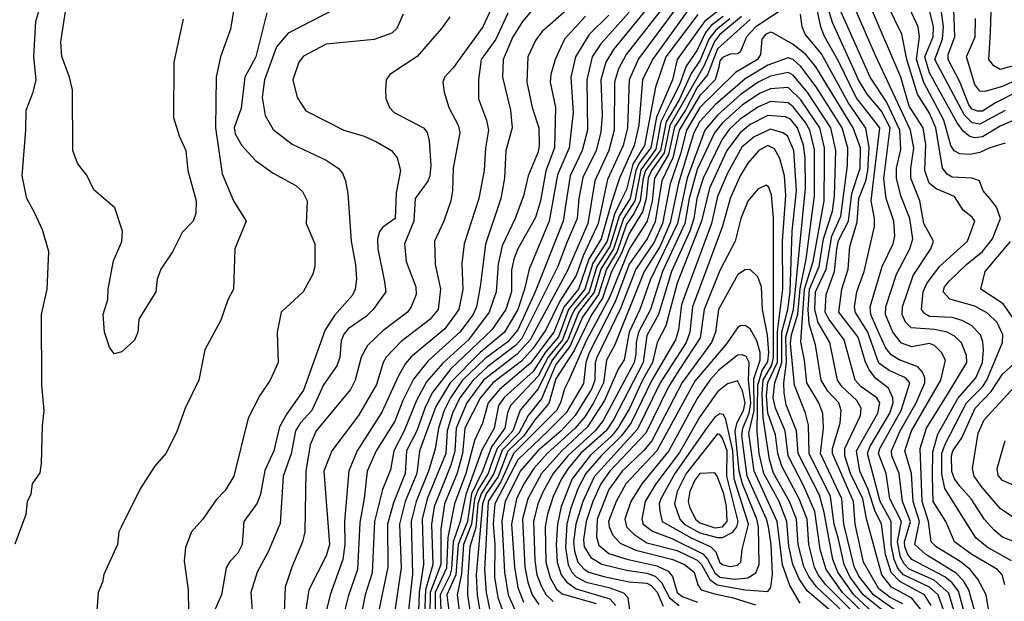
# Model space of a CAD drawing. Extents: x 501367 to 657802, y 482273 to 547541.
# Tile 267 of 656: x 591611 to 595512, y 491390 to 493693. Entities that reach past the tile are written whole.
import ezdxf

# ---------------------------------------------------------------- set-up
doc = ezdxf.new("R2010")
doc.units = 0

msp = doc.modelspace()

# ---------------------------------------------------------------- linework, layer by layer
at = {"layer": '0CON20XD'}
for points in [[(593855, 493800.8), (593679.7, 493645), (593655, 493610.5), (593623.8, 493545), (593619.4, 493445), (593640.9, 493345), (593667.2, 493265), (593668.8, 493195), (593665, 493170), (593624.8, 493075), (593607, 492995), (593573.2, 492905), (593522.4, 492797.6), (593505.9, 492725), (593498.1, 492615), (593471.2, 492535), (593388.4, 492425), (593286.9, 492333.1), (593221.9, 492258.1), (593182.4, 492185), (593133.8, 492065), (593092.8, 491985), (593079.4, 491910.6), (593048.2, 491831.8), (593016, 491705), (593007.7, 491502.3), (592980, 491415), (592964.2, 491335)], [(594150.6, 493805), (593963.2, 493575), (593932.4, 493525), (593913.8, 493455), (593918.8, 493315), (593912.7, 493247.3), (593894.1, 493175), (593841.7, 493068.3), (593826.1, 492985), (593819.5, 492905), (593776.3, 492803.6), (593742.2, 492715), (593599.9, 492430.1), (593575, 492402.1), (593465, 492319.3), (593406.9, 492265), (593355.2, 492194.8), (593325.3, 492134.7), (593304.4, 492065), (593299.4, 491975), (593225.3, 491795), (593205.1, 491715), (593210.5, 491535), (593193.7, 491426.3), (593190.9, 491350.9)], [(595377.3, 491255), (595329.7, 491429.7), (595305, 491462.2), (595276, 491486), (595145, 491555.4), (595129.7, 491575), (595118, 491605), (595116.3, 491625), (595140.4, 491705), (595108.5, 491785), (595095.4, 491895), (595065.9, 491965), (595064.4, 491985), (595099.5, 492065), (595163, 492175), (595196.3, 492255), (595196.6, 492275), (595187.5, 492297.5), (595168.5, 492318.5), (595095, 492345.9), (595063.4, 492365), (595042.5, 492392.5), (595013.8, 492455), (594983.5, 492525), (594980.3, 492555), (595028.3, 492715), (595071.1, 492805), (595078, 492835), (595074.4, 492895), (595043.9, 492985), (595034.3, 493064.3), (595059.7, 493265), (595025, 493330.5), (594968.3, 493398.3), (594934, 493455), (594831.1, 493681.1), (594789.4, 493819.4)], [(595540.3, 491550.3), (595443.6, 491603.6), (595398.8, 491641.2), (595276.6, 491836.6), (595264.4, 491894.4), (595264.2, 491975), (595277.8, 492012.2), (595362, 492175), (595425, 492239.4), (595442.5, 492265), (595504.4, 492415), (595505.6, 492445), (595483.7, 492493.7), (595445, 492531.1), (595395, 492557.6), (595296.5, 492586.5), (595269.1, 492615), (595274.8, 492635), (595295, 492658.8), (595362.8, 492725), (595425.2, 492775), (595465.4, 492825.4), (595496.8, 492905), (595480.8, 492950.9), (595454.2, 492985), (595427.5, 493015), (595413.8, 493055), (595384.6, 493064.6), (595305, 493068.8), (595285, 493080.7), (595266.7, 493105), (595239.8, 493265), (595215, 493321.9), (595168.3, 493398.3), (595125.6, 493535), (595105.4, 493635.4), (595018.7, 493815)], [(595515, 493333.3), (595415, 493279.5), (595384.6, 493284.6), (595354, 493314), (595236.9, 493535), (595267.3, 493615), (595270.5, 493665), (595255.1, 493785.1)], [(593487.4, 493755), (593445.6, 493664.4), (593327.9, 493502.1), (593294.4, 493465), (593287.1, 493445), (593292.2, 493405), (593310.9, 493345), (593347.9, 493275), (593354.2, 493245.8), (593328, 493105), (593325.9, 493015), (593318.7, 492975), (593290.7, 492895), (593254, 492815), (593256.9, 492725), (593278.3, 492625), (593268.4, 492545), (593235.9, 492505), (593121.8, 492418.2), (593063.2, 492356.8), (593050.4, 492335), (593025, 492247.9), (592953.3, 492125), (592846.9, 491985), (592816, 491905), (592838.2, 491615), (592825, 491569.1), (592755.8, 491435), (592744, 491356)], [(594181.5, 493768.5), (594013, 493555), (593982.6, 493497.4), (593967.9, 493445), (593966.1, 493255), (593944.6, 493175), (593889.1, 493055), (593861.7, 492885), (593781, 492699), (593633.6, 492425), (593582, 492368), (593447.9, 492265), (593382.1, 492175), (593339.6, 492075), (593334.7, 491984.7), (593319.1, 491929.1), (593253.3, 491763.3), (593242.5, 491695), (593248.2, 491535), (593218.7, 491435), (593214, 491335)], [(594655, 493748.3), (594527.3, 493665), (594490.3, 493625), (594465.6, 493564.4), (594455, 493558), (594425, 493556.7), (594395, 493543.4), (594385, 493529.2), (594380.3, 493505), (594366.3, 493455), (594305, 493392.1), (594222.9, 493255), (594198.6, 493145), (594155.2, 493054.8), (594128.4, 492891.6), (594097.2, 492825), (594025.9, 492724.1), (593969.8, 492575), (593866.9, 492373.1), (593853.2, 492335), (593845, 492252.3), (593775.4, 492135.4), (593702.9, 492062.9), (593585, 491950.3), (593493.2, 491775), (593486.8, 491696.8), (593493, 491615), (593491.6, 491485), (593504.5, 491405), (593539, 491309)], [(591593.4, 491616.6), (591636, 491735), (591642, 491785), (591655.8, 491815), (591661.2, 491855), (591691.7, 491898.3), (591697.5, 491935), (591700.8, 492085), (591707.8, 492145), (591698.1, 492245), (591697.1, 492525), (591719.5, 492625), (591725.7, 492774.3), (591700.9, 492860.9), (591669.5, 492929.5), (591639.2, 492985), (591620, 493075), (591635.4, 493255), (591636.2, 493335), (591664.4, 493405.6), (591676.3, 493455), (591666.9, 493545), (591674.7, 493685.2), (591691.8, 493745)], [(592257.8, 493695), (592221.4, 493525), (592220.6, 493305), (592242.6, 493232.6), (592268.9, 493175), (592277.1, 493095), (592309.5, 492975), (592308.1, 492925), (592297.5, 492895), (592255, 492850), (592216.1, 492773.9), (592170, 492705), (592155.7, 492665), (592150, 492615), (592082.7, 492507.3), (592078.8, 492455), (592065.9, 492424.1), (592015, 492377.5), (591985, 492370), (591966.2, 492396.2), (591946.2, 492455), (591941.2, 492525), (591960, 492585), (591960.8, 492625), (591982.4, 492737.6), (592015.6, 492814.4), (592017.5, 492855), (591988.2, 492948.2), (591905, 493018.8), (591877.4, 493077.4), (591854.5, 493104.5), (591840, 493125), (591821.9, 493175), (591819.4, 493415), (591807.8, 493465), (591777.4, 493547.4), (591773.3, 493605), (591792.5, 493725)], [(592459.2, 493735), (592445.6, 493655), (592406.2, 493545), (592389.6, 493465), (592386.3, 493265), (592412.6, 493082.6), (592457.9, 492975), (592508.1, 492895), (592463.3, 492785), (592457.5, 492625), (592435, 492583.3), (592407.2, 492502.8), (592344.5, 492385.5), (592320.8, 492265), (592265.8, 492155), (592231.7, 492058.3), (592190, 491975), (592145, 491924), (592088, 491835), (592012.5, 491682.5), (592004, 491665), (591998, 491615), (591944.1, 491495.9), (591938.8, 491465), (591922, 491425), (591913.9, 491316.1)], [(592589.7, 493720.3), (592546.7, 493545), (592502.9, 493465), (592488.1, 493341.9), (592460.7, 493265), (592465, 493240.6), (592491.2, 493195), (592545.5, 493135), (592615, 493084.5), (592705, 493036.7), (592731.8, 493011.8), (592749.5, 492975), (592745.5, 492885.5), (592780, 492805), (592780, 492715), (592772.5, 492685), (592734.3, 492615), (592647.1, 492535), (592630.5, 492455), (592634.5, 492335), (592602.5, 492265), (592562.5, 492205), (592515.4, 492114.6), (592459.5, 491885), (592425, 491828), (592388.9, 491791.1), (592335, 491714), (592291.4, 491665), (592267.6, 491602.4), (592262.1, 491547.9), (592278.9, 491435), (592280, 491345)], [(592861.4, 493735), (592675, 493639.6), (592627.8, 493585), (592580.4, 493455), (592571.6, 493385), (592583.2, 493313.2), (592615, 493257.5), (592689.7, 493199.7), (592825, 493136.7), (592872.2, 493105), (592889.1, 493085), (592902.1, 493055), (592910.8, 493005), (592924.1, 492815), (592941.7, 492721.7), (592944.7, 492665), (592939.7, 492625), (592928.8, 492601.2), (592858.1, 492521.9), (592821.2, 492465), (592734.8, 492225.2), (592668.7, 492131.3), (592640.1, 492079.9), (592617.8, 491985), (592582.1, 491907.9), (592565, 491814), (592552.1, 491777.9), (592499.3, 491705), (592492.5, 491615), (592475, 491580.8), (592443.2, 491546.8), (592428.4, 491521.6), (592410.9, 491415), (592374.7, 491335)], [(593129.4, 493715), (593105, 493658), (593085, 493638.9), (593015, 493613.9), (592825, 493595.4), (592735, 493548.5), (592716.5, 493525), (592693.3, 493455), (592710, 493385), (592745, 493331.1), (592895, 493255.5), (592975, 493231.5), (593025, 493208.8), (593084, 493175), (593106.7, 493145), (593119.5, 493095), (593102.9, 493007.1), (593098, 492905), (593049.3, 492870.7), (593036.5, 492853.5), (593027.8, 492825), (593030, 492785), (593056, 492655), (593061.8, 492615), (593011.6, 492545), (592985, 492518.4), (592911.9, 492468.1), (592895, 492446.8), (592885, 492420.8), (592878.7, 492355), (592867.7, 492322.3), (592815, 492246.9), (592768.3, 492145), (592723.7, 492096.3), (592703.9, 492065), (592686.6, 491973.4), (592654.8, 491885.2), (592642.8, 491697.2), (592595.3, 491585), (592551.5, 491505), (592527.1, 491425), (592533.1, 491335)], [(593545, 493718.1), (593496.7, 493615), (593438.9, 493535), (593428.8, 493455), (593428.8, 493378.8), (593460.3, 493295), (593468.3, 493255), (593456, 493184), (593451.2, 493095), (593429.3, 492985), (593371.9, 492805), (593362.8, 492727.3), (593366.3, 492623.7), (593351.1, 492545), (593295, 492468.7), (593162.4, 492357.6), (593138.9, 492331.1), (593109.6, 492280.4), (593045, 492138.7), (592947.3, 491985), (592914.2, 491905.8), (592897.1, 491705), (592899.1, 491615), (592891.2, 491555), (592840.7, 491415), (592820.4, 491335)], [(593652.9, 493745), (593602.9, 493685), (593565.1, 493624.9), (593526.2, 493535), (593523.6, 493465), (593555.8, 493335), (593561.9, 493265), (593536.7, 493175), (593532, 493065), (593517.2, 492985), (593456.4, 492803.6), (593436.4, 492643.6), (593420.1, 492555), (593407, 492525), (593354.9, 492455.1), (593228.8, 492341.2), (593170.8, 492269.2), (593128.9, 492185), (593096.9, 492103.1), (593023.4, 491985), (592987.5, 491905), (592976, 491796), (592958.1, 491701.9), (592948.6, 491515), (592911.6, 491408.4), (592893.3, 491335)], [(593853, 493707), (593769.1, 493615), (593731.8, 493535), (593714.7, 493475), (593712.6, 493445), (593733.8, 493345), (593730, 493185), (593695.9, 493094.1), (593674, 492976), (593655, 492909.5), (593584.4, 492785), (593568.8, 492745), (593559.5, 492700.5), (593559.2, 492615), (593537.2, 492545), (593481.8, 492465), (593319.3, 492310.7), (593245.2, 492214.8), (593215.4, 492154.6), (593183.7, 492065), (593143.7, 491985), (593137.5, 491895), (593091.1, 491778.9), (593067.7, 491695), (593069.6, 491525), (593030.2, 491335)], [(593945, 493710.4), (593866.6, 493633.4), (593812.3, 493545), (593794.8, 493465), (593803.1, 493325), (593787.9, 493185), (593742.1, 493077.9), (593709.1, 492895), (593628.6, 492705), (593610.8, 492625), (593584.5, 492545), (593531.2, 492455), (593435, 492374.5), (593316.9, 492255), (593259.3, 492160.7), (593194.9, 491985), (593184.4, 491895), (593138.4, 491785), (593116, 491695), (593122.6, 491522.6), (593094.2, 491335)], [(594025, 493722.8), (593912.7, 493597.3), (593878.9, 493545), (593857.2, 493455), (593860.6, 493255), (593839.7, 493175), (593792.3, 493075), (593774.1, 492965), (593764.1, 492895), (593652.5, 492615), (593585, 492464.8), (593545, 492417.3), (593455, 492351), (593365.3, 492265), (593317, 492195), (593292.4, 492145), (593269.8, 492075), (593256.4, 491993.6), (593230.7, 491905), (593182, 491785), (593161.8, 491705), (593167.5, 491497.5), (593150.7, 491355)], [(594265, 493738.8), (594118.2, 493535), (594078.8, 493455), (594063.6, 493275), (594045.5, 493195), (593987.2, 493065), (593957, 492973), (593914.9, 492825), (593865.5, 492745), (593824.8, 492625), (593766, 492554), (593727.2, 492455), (593635, 492332.5), (593511.6, 492228.4), (593466.2, 492175), (593444.8, 492095), (593413.2, 492026.8), (593377.7, 491895), (593333.2, 491775), (593307.2, 491642.8), (593301.4, 491521.4), (593256.5, 491425), (593257, 491333)], [(594399.9, 493745), (594323.3, 493685), (594215.4, 493535), (594197.2, 493455), (594133.9, 493306.1), (594111.3, 493185), (594065.6, 493124.4), (594051.3, 493095), (594029.1, 492985), (593985.9, 492914.1), (593949, 492795), (593896.9, 492715), (593867.4, 492615), (593808.8, 492545), (593794.1, 492514.1), (593761.1, 492425), (593704.3, 492355.7), (593665, 492281.5), (593554.9, 492165.1), (593543.5, 492136.5), (593532.9, 492075), (593479.4, 492000.6), (593444.9, 491905), (593400.3, 491815), (593384.5, 491705), (593347.7, 491615), (593338.4, 491495), (593302.9, 491415), (593323, 491257)], [(594297.3, 493712.7), (594171.2, 493545), (594130, 493425), (594085.8, 493195), (594040.1, 493119.9), (594015, 493020.8), (593992.6, 492975), (593967.1, 492922.9), (593937.8, 492815), (593881.5, 492728.5), (593850.4, 492625), (593785.5, 492545), (593745, 492437.2), (593693.6, 492376.4), (593645, 492299.7), (593531.9, 492198.1), (593507.9, 492165), (593490.7, 492075), (593441.7, 491988.3), (593378.1, 491811.9), (593355.9, 491705), (593327.8, 491625), (593322, 491518)], [(594211.5, 493738.5), (594062.5, 493537.5), (594025.1, 493454.9)], [(595295, 491288.4), (595249.3, 491415), (595215, 491446.1), (595112.4, 491495), (595090.2, 491520.2), (595075.3, 491555), (595063.1, 491615), (595064.1, 491705), (595020.4, 491785), (594969.7, 491975), (594978.5, 492001.5), (595058.1, 492135), (595070.8, 492175), (595070.5, 492195), (595053.4, 492233.4), (595002.4, 492272.4), (594975.7, 492305.7), (594960, 492340), (594933.1, 492435), (594856.6, 492535), (594867.9, 492625), (594893.2, 492705), (594900.3, 492795), (594928.5, 492891.5), (594935.1, 492984.9), (594962.8, 493055), (594971.4, 493095), (594976.2, 493186.2), (594963.4, 493263.4), (594893.4, 493365), (594786.9, 493556.9), (594723.4, 493635), (594710.8, 493665), (594703.6, 493715)], [(595338.4, 491265), (595291.6, 491421.6), (595233.5, 491473.5), (595135, 491517.1), (595115, 491537.3), (595099.9, 491565), (595088.1, 491625), (595103.8, 491705), (595058.5, 491795), (595044.3, 491895), (595012.9, 491975), (595018.6, 491995), (595103.6, 492145), (595137.3, 492255), (595120.3, 492275), (595055, 492303.1), (595015, 492332), (594970.4, 492455), (594922.6, 492532.6), (594918.4, 492555), (594927.1, 492615), (594956.1, 492695), (594996.8, 492873.2), (594998, 492905), (594984.6, 492975), (595018.8, 493265), (594924.9, 493385), (594855, 493529), (594798.1, 493628.1), (594784.3, 493665), (594767.8, 493745)], [(595424.1, 491245), (595371.2, 491435), (595350.3, 491470.3), (595321.5, 491501.5), (595200.4, 491575), (595156.6, 491615), (595175.6, 491705), (595150, 491785), (595143.5, 491895), (595117.6, 491985), (595144.6, 492065), (595259.8, 492265), (595278.4, 492345), (595262.5, 492375), (595235, 492402.6), (595215, 492410.6), (595145, 492397.1), (595105, 492411.1), (595069.8, 492455), (595041.4, 492525), (595041.9, 492555), (595084.8, 492685), (595137.5, 492785), (595149.1, 492825), (595136.8, 492905), (595101.7, 492995), (595084.1, 493065), (595084.9, 493105), (595101.3, 493178.7), (595098.1, 493255), (595045, 493367.9), (594980.8, 493465), (594865, 493722.7)], [(595452.5, 491335), (595440.5, 491415), (595407.2, 491477.2), (595376.3, 491515), (595337, 491547), (595241.6, 491605), (595221.7, 491625), (595211.6, 491705), (595185.8, 491785), (595178.4, 491995), (595203.8, 492075), (595290.9, 492215), (595363.5, 492335), (595362.5, 492362.5), (595342.5, 492412.5), (595315, 492440), (595285.4, 492455.4), (595235, 492466), (595142.8, 492472.8), (595119.8, 492495), (595107.3, 492525), (595108.2, 492555), (595150.6, 492679.4), (595221.2, 492785), (595230.7, 492815), (595193.5, 492885), (595176.9, 492975), (595140.9, 493065), (595141.1, 493105), (595153.3, 493183.4), (595139.5, 493255), (595001.1, 493551.1), (594920.9, 493735)], [(595514.1, 491455), (595503, 491495), (595485.3, 491515), (595383.3, 491575), (595314.3, 491625), (595280.4, 491705), (595229.7, 491785), (595226.8, 491883.2), (595227.9, 491982.1), (595248.1, 492051.9), (595327.9, 492192.1), (595398.9, 492275), (595425.8, 492335), (595429.9, 492385), (595427.3, 492417.3), (595417.1, 492445), (595381.2, 492481.2), (595345, 492501.1), (595305, 492513.6), (595215, 492517.5), (595195, 492528.7), (595183, 492545), (595190.5, 492615), (595205, 492647.6), (595255, 492714.8), (595365.3, 492815), (595395.3, 492895), (595385, 492911.1), (595348.8, 492938.8), (595315, 492992.3), (595242.3, 493022.3), (595214.1, 493045), (595197, 493095), (595201.2, 493198.8), (595189.9, 493265), (595135, 493350.8), (595102, 493465), (594985.5, 493735)], [(595515, 493203.9), (595454.5, 493185.5), (595415, 493166.7), (595375, 493158.7), (595335, 493162.1), (595312.8, 493172.8), (595300, 493195), (595272.7, 493295), (595193.4, 493443.4), (595163.6, 493535), (595175.5, 493625), (595170.2, 493665), (595138, 493735)], [(595575, 493305.1), (595495, 493271.4), (595425, 493229), (595395, 493225.4), (595375, 493229.8), (595350.1, 493250.1), (595324.8, 493284.8), (595215, 493482.5), (595197.5, 493545), (595229.4, 493625), (595231.8, 493665), (595213.8, 493735)], [(595665, 493458.8), (595476.3, 493363.7), (595425, 493330.8), (595405, 493330), (595385, 493338.3), (595371.3, 493355), (595336, 493446), (595288.8, 493535), (595289.9, 493555), (595315.9, 493625), (595311.6, 493735)], [(595456.5, 493643.5), (595460.2, 493725)], [(593315, 493704.3), (593282.1, 493657.9), (593185, 493547.3), (593076.7, 493475), (593062.5, 493455), (593059.6, 493415), (593061.2, 493381.2), (593075.4, 493345), (593095, 493324.7), (593210.6, 493265), (593225.3, 493245.3), (593232.9, 493212.9), (593239.7, 493115), (593235.5, 493074.5), (593227.3, 493052.7), (593177.8, 492985), (593172, 492895), (593134.7, 492804.7), (593141.9, 492735), (593179.7, 492635), (593181.1, 492605), (593161.3, 492555), (593146.7, 492535), (593049, 492461), (592988.1, 492401.9), (592963.8, 492356.2), (592940.5, 492265), (592921.9, 492228.1), (592785.3, 492065), (592761.1, 492008.9), (592744, 491905), (592740.8, 491665), (592731.6, 491625), (592688.6, 491525), (592662.6, 491445), (592659.2, 491345)], [(594397.5, 493705), (594350.1, 493669.9), (594327.6, 493642.4), (594295, 493571.6), (594251.3, 493508.7), (594224.5, 493435), (594189.7, 493365), (594151.3, 493288.7), (594130.7, 493179.3), (594072.1, 493097.9), (594047.3, 492975), (594002.9, 492905), (593963.6, 492785), (593913.5, 492705), (593886.7, 492613.3), (593825, 492533), (593782.9, 492425), (593720.7, 492345), (593665, 492230.3), (593593.7, 492146.3), (593563.9, 492065), (593502.5, 491995), (593480.3, 491935), (593467, 491895), (593427.4, 491832.6), (593413.2, 491795), (593401.4, 491695), (593369.6, 491615), (593361.7, 491498.3), (593343.8, 491415), (593375, 491174.4)], [(594424.6, 493695.4), (594368.2, 493651.8), (594340.7, 493615), (594307.1, 493532.9), (594270.7, 493479.3), (594223.4, 493375), (594171.7, 493288.3), (594149, 493175), (594090.5, 493095), (594080.6, 493065), (594069.5, 492975), (594045, 492927.1), (594015, 492882.5), (593978.3, 492775), (593935, 492704.6), (593903.6, 492605), (593841, 492515), (593790.9, 492399.1), (593735, 492327.8), (593678.5, 492191.5), (593625.2, 492124.8), (593588, 492055), (593522.2, 491987.7), (593489.4, 491895), (593438.8, 491815), (593426.4, 491775), (593417.6, 491682.4), (593394, 491605), (593386.1, 491483.9), (593384.7, 491415), (593408.6, 491255)], [(594470.6, 493705), (594385, 493633.7), (594363.3, 493606.7), (594321.2, 493508.8), (594186.1, 493273.9), (594164, 493166), (594113.7, 493095), (594100.2, 493065), (594093.2, 492985), (594077.9, 492932.1), (594025, 492845.5), (593994.3, 492765.7), (593956.1, 492695), (593919.6, 492590.4), (593876.1, 492523.9), (593806.9, 492383.1), (593735, 492271.1), (593707.8, 492172.2), (593652.2, 492107.8), (593608.7, 492045), (593545, 491984.7), (593505.8, 491884.2), (593459.3, 491815), (593443.8, 491775), (593419.9, 491495), (593422.6, 491415), (593443.5, 491293.5)], [(594505, 493694), (594375, 493577.4), (594335.6, 493474.4), (594295, 493424.4), (594249, 493335), (594205, 493268.4), (594181.2, 493158.8), (594126.3, 493065), (594116.1, 492973.9), (594096.3, 492895), (594025, 492784.2), (593947, 492593), (593855, 492420.7), (593786.5, 492265), (593768.8, 492231.2), (593753.9, 492175), (593737, 492145), (593566.7, 491975), (593517.5, 491862.5), (593467.1, 491785), (593452.8, 491515), (593458.4, 491425), (593478, 491335)], [(595645.4, 493494.6), (595505, 493428.6), (595435, 493408.8), (595415, 493409.3), (595395.4, 493435.4), (595361.3, 493545), (595396.2, 493625), (595397.8, 493697.8)], [(595222.4, 491372.4), (595195.5, 491415), (595097.5, 491467.5), (595063.9, 491503.9), (595041.2, 491575), (595025.7, 491695), (594998.9, 491748.9), (594972.4, 491832.4), (594938.7, 491905), (594926.3, 491985), (595010.6, 492135), (595018.7, 492175), (595007, 492195), (594945, 492238.8), (594921.2, 492265), (594877.7, 492425), (594817.9, 492505), (594802.2, 492535), (594805.7, 492605), (594839.2, 492695), (594848.4, 492785), (594855, 492818.1), (594894.5, 492895.5), (594907.2, 493005), (594941, 493105), (594941.8, 493185), (594913.2, 493265), (594765.6, 493505.6), (594725.1, 493555.1), (594675, 493594.5), (594595, 493640.4), (594585, 493643.1), (594565, 493633.4), (594551.2, 493615), (594545.6, 493555), (594534.2, 493535), (594446.5, 493483.5), (594305, 493344.6), (594253.2, 493255), (594228.2, 493161.8), (594187.4, 493042.7), (594157.2, 492885), (594125, 492811.7), (594052.5, 492705), (593991.4, 492548.6), (593897.3, 492355), (593891.4, 492335), (593889.8, 492265), (593877.5, 492232.5), (593811.1, 492125), (593755.7, 492064.3), (593663.5, 491985), (593594, 491905), (593533.6, 491785), (593521.3, 491708.7), (593531.4, 491505), (593546.5, 491415), (593586.3, 491326.3)], [(595778, 493575), (595495, 493495.2), (595470.3, 493510.3), (595450.5, 493535), (595456.5, 493643.5)], [(595189.8, 491345), (595145, 491402.1), (595065, 491445.9), (595026.9, 491495), (594966.3, 491716.3), (594951.2, 491795), (594902.2, 491895), (594879.3, 491965), (594880.2, 491995), (594942.4, 492125), (594945.2, 492155), (594928, 492185), (594868.8, 492238.8), (594850.2, 492265), (594820.6, 492415), (594774.1, 492494.1), (594761.3, 492545), (594764.2, 492615), (594806.4, 492705), (594828.5, 492835), (594864.7, 492915), (594889.9, 493115), (594892.2, 493185), (594869.3, 493265), (594766.3, 493426.3), (594705, 493507.6), (594675, 493534.5), (594655, 493541.9), (594575, 493512.8), (594485, 493457.9), (594365.6, 493355), (594305, 493289.4), (594282, 493245), (594220.8, 493045), (594188.5, 492888.5), (594146.7, 492793.3), (594085.3, 492695), (593967.5, 492402.5), (593935.7, 492345), (593924.4, 492255), (593884.5, 492175), (593849.8, 492120.2), (593811.1, 492075), (593701, 491975), (593647.8, 491915), (593607.9, 491855), (593578.5, 491795), (593559.3, 491695), (593571.1, 491525), (593583.8, 491443.8), (593606.5, 491386.5)], [(595109.6, 491379.6), (595060, 491405), (595015, 491438.6), (594953.8, 491545), (594920.7, 491695), (594914.9, 491785), (594830.5, 491975), (594831, 491995), (594861.6, 492095), (594865.5, 492145.5), (594855.6, 492175), (594812.1, 492222), (594786.1, 492265), (594763.1, 492405), (594738.9, 492488.9), (594735.2, 492545.2), (594740.1, 492625), (594778.6, 492715), (594796, 492825), (594830.4, 492935), (594839.3, 492995), (594843.6, 493175), (594824.9, 493265), (594733.6, 493403.6), (594675, 493472.9), (594655, 493484), (594585, 493469.6), (594536.8, 493445), (594464.6, 493395), (594375.2, 493314.8), (594324.9, 493255.1), (594254.9, 493065.1), (594216.9, 492885), (594109.3, 492660.7), (594068, 492545), (594025.1, 492454.9), (594005, 492345.4), (593981.5, 492308.5), (593927.6, 492185), (593860, 492080), (593758.1, 491985), (593678.4, 491895), (593624.3, 491795.7), (593603.3, 491715), (593612.2, 491525), (593623.8, 491465), (593641, 491415), (593667.1, 491377.1)], [(594025.1, 493454.9), (594018.8, 493265), (594001.4, 493195), (593940, 493060), (593902.9, 492885), (593842.6, 492757.4), (593815, 492679.6), (593751.3, 492578.7), (593695.9, 492465), (593645, 492391.6), (593598.9, 492341.1), (593485.4, 492255), (593435.7, 492194.3), (593374.2, 492075), (593365.5, 491974.5), (593343.6, 491896.4), (593294.1, 491775), (593279.3, 491675), (593278.8, 491535), (593237.2, 491425), (593235.9, 491334.1)], [(595106.8, 491335), (594992.9, 491415), (594935, 491488.8), (594916.8, 491526.9), (594875.8, 491695), (594868.2, 491795), (594783.8, 491975), (594795.8, 492075), (594792.6, 492132.6), (594777, 492175), (594729.3, 492255), (594720, 492345), (594705, 492416.7), (594720.5, 492625), (594754.7, 492735.3), (594797.5, 492975), (594799.7, 493130.3), (594799.5, 493185), (594780.7, 493265), (594705, 493375.8), (594655, 493423.6), (594585, 493419.5), (594545, 493401.1), (594474.2, 493355), (594395, 493284.6), (594363.2, 493245), (594295, 493099.6), (594263.2, 492985), (594246.2, 492885), (594157.7, 492695), (594109.5, 492545), (594062.7, 492455), (594053.1, 492415), (594051.7, 492368.3), (594045.4, 492335), (593921.8, 492105), (593890.4, 492065), (593782.2, 491965), (593724.4, 491895), (593684.2, 491825), (593663.9, 491775), (593646, 491705), (593651.2, 491551.2), (593660.2, 491495), (593677.8, 491447.8), (593696.6, 491415), (593725, 491388.6)], [(595064.9, 491325), (594952.7, 491415), (594900.9, 491485), (594876.9, 491535), (594854.7, 491635), (594838.1, 491695), (594822.7, 491805), (594738.9, 491975), (594736.4, 492086.4), (594724.5, 492135), (594679.9, 492245), (594665, 492410.8), (594668.9, 492445), (594693.5, 492526.5), (594702.7, 492627.3), (594727.1, 492745), (594759.7, 492995), (594759.2, 493179.2), (594741, 493255), (594724.7, 493285.3), (594675, 493347.6), (594655, 493363.3), (594585, 493368.3), (594535, 493346.4), (594465, 493298.4), (594422, 493258), (594392.5, 493217.5), (594318.3, 493065), (594293, 492985), (594281.3, 492905), (594265.9, 492855), (594193.1, 492695), (594141.2, 492525), (594095, 492441.8), (594080.9, 492335), (593965, 492110.8), (593934.2, 492065), (593834.4, 491975.6), (593783.4, 491915), (593756.8, 491875), (593723.9, 491805), (593701.4, 491735), (593692.6, 491685), (593695.6, 491545), (593712.6, 491482.6), (593738.1, 491438.1), (593759.5, 491419.5), (593895, 491381.5)], [(595029.7, 491309.7), (594915.8, 491415), (594852, 491505), (594832.9, 491555), (594798.6, 491741.4), (594779.7, 491809.7), (594694.7, 491975), (594688.8, 492065), (594647.9, 492167.9), (594639.4, 492215), (594638.1, 492255), (594649.2, 492335), (594645.6, 492435), (594676.2, 492545), (594724.2, 493025.8), (594722.4, 493145), (594715.6, 493195.6), (594692.7, 493265), (594665, 493298.4), (594645, 493307.7), (594575, 493312.7), (594505, 493277.1), (594465, 493244.5), (594413, 493175), (594344.3, 493025), (594312.5, 492895), (594215, 492649.4), (594170.1, 492479.9), (594137, 492415), (594117.5, 492335), (594077.8, 492265), (594026.9, 492153.1), (593980.6, 492075), (593955, 492043.9), (593871.8, 491968.2), (593799.3, 491875), (593755.5, 491765), (593740.9, 491695), (593735.7, 491615), (593739.9, 491545), (593755.4, 491495), (593778.6, 491465), (593815, 491438.6), (593948.7, 491398.7), (593972.6, 491372.6)], [(594971.8, 491325), (594871.2, 491425), (594806, 491515), (594781.8, 491595), (594761.2, 491745), (594717.7, 491845), (594655.8, 491965.8), (594643, 492065), (594604.6, 492155), (594596.5, 492195), (594603, 492255), (594630.8, 492335), (594630.5, 492455), (594654, 492545), (594662.8, 492615), (594671.8, 492855), (594688.2, 493015), (594678, 493175), (594653.1, 493233.1), (594634.4, 493245), (594585, 493259.4), (594520.6, 493229.4), (594472.3, 493187.7), (594415.1, 493085), (594375, 492992.7), (594351.4, 492885), (594232.2, 492565), (594221.1, 492465), (594208.9, 492425), (594114.9, 492265), (594033.6, 492096.4), (593995.4, 492044.6), (593914, 491965), (593853.4, 491895), (593822, 491835), (593793, 491755), (593778.2, 491695), (593772.6, 491602.6), (593784.3, 491534.3), (593798, 491505), (593815, 491486.2), (593854.9, 491464.9), (593945, 491444.5), (594002.8, 491422.8), (594020.8, 491405), (594026.2, 491355)], [(594914.9, 491344.8), (594805.1, 491455.1), (594774.1, 491495), (594759.3, 491525), (594737, 491615), (594730.8, 491715), (594699.2, 491795), (594629.8, 491925), (594613.9, 491975), (594605, 492049.4), (594575, 492135), (594570, 492205), (594574.4, 492255.6), (594613.1, 492336.9), (594613, 492457), (594634.6, 492625), (594633.2, 492815), (594646.1, 492996.1), (594640.8, 493075), (594622.8, 493142.8), (594601.7, 493181.7), (594575, 493194.1), (594538.6, 493175), (594495, 493124.7), (594465, 493074.7), (594425.8, 492985), (594394.9, 492875.1), (594346.8, 492743.2), (594275.8, 492555), (594265.4, 492455), (594251.7, 492415), (594148.6, 492255), (594058.7, 492071.3), (593887.4, 491882.6), (593842.1, 491785), (593814.4, 491695), (593805.3, 491625), (593808.7, 491588.7), (593822.5, 491545), (593846.6, 491516.6), (593865.3, 491505), (593925, 491488.3), (594025, 491466.7), (594095, 491461), (594112.4, 491452.4), (594136.2, 491426.2), (594160.7, 491370.7)], [(594875, 491346.9), (594767.1, 491447.1), (594737.2, 491487.2), (594717.3, 491527.3), (594695.3, 491615), (594688.6, 491715), (594661.3, 491785), (594597.5, 491897.5), (594581.4, 491951.4), (594556.6, 492116.6), (594552.5, 492212.5), (594557, 492265), (594591, 492325), (594597.9, 492355), (594597.4, 492907.4), (594589, 492999), (594578.8, 493028.8), (594568, 493038), (594535, 493021.5), (594495, 492974.4), (594468, 492905), (594445.4, 492815.4), (594385, 492699.6), (594322.9, 492545), (594307.1, 492432.9), (594223.2, 492306.8), (594181.6, 492238.4), (594091.6, 492055), (593948.3, 491905), (593912.8, 491855), (593881.4, 491785), (593855.7, 491705), (593844.6, 491634.7), (593847.6, 491605), (593873.1, 491563.1), (593916.8, 491536.8), (594015, 491512.4), (594095, 491501.6), (594128.5, 491488.5), (594154.2, 491464.2), (594185, 491403.5), (594223.3, 491373.3)], [(595565, 492484.7), (595507.7, 492567.7), (595418.2, 492625), (595435.3, 492695), (595535.8, 492814.2)], [(594854.3, 491325), (594730.6, 491430.6), (594698.4, 491478.4), (594673.9, 491535), (594657.4, 491607.4), (594650.2, 491705), (594619.2, 491785), (594558.9, 491895), (594540.9, 491975), (594532.4, 492062.4), (594535.7, 492245), (594552.9, 492302.9), (594575, 492337.9), (594578.6, 492375), (594573.3, 492443.3), (594553.4, 492545), (594550.4, 492635), (594534.8, 492674.8), (594505, 492702.9), (594485, 492702.5), (594456.2, 492683.8), (594379.1, 492545), (594367.4, 492455), (594351.9, 492415), (594235, 492256.3), (594115.3, 492024.7), (594083.6, 491986.4), (593997.9, 491905), (593945, 491832), (593899, 491715), (593896, 491645), (593905, 491611.6), (593945, 491579.4), (594016.5, 491556.5), (594135, 491530.2), (594179.4, 491509.4), (594197.7, 491487.7), (594215.2, 491425), (594235, 491409.2), (594296.3, 491386.3)], [(594702.5, 491382.5), (594662.3, 491452.3), (594633.4, 491533.4), (594611.8, 491705), (594520.1, 491905), (594500.2, 492055), (594520.8, 492145), (594520, 492270), (594545.1, 492345), (594544.9, 492375), (594531.4, 492421.4), (594505, 492468.7), (594485, 492481.1), (594465, 492480.4), (594455, 492472.9), (594410.9, 492409.1), (594285, 492261.1), (594135.4, 491985), (594012.6, 491855), (593974.3, 491785), (593944.1, 491705), (593945.8, 491685), (593960.8, 491650.8), (593989.9, 491619.9), (594051.7, 491591.7), (594198.2, 491555), (594244.7, 491535), (594283, 491505), (594297.4, 491455), (594310.9, 491435), (594368.2, 491418.2), (594433.2, 491405), (594525.7, 491375.7)], [(594575, 491428.9), (594586.3, 491443.7), (594593.3, 491496.6), (594587.9, 491615), (594578, 491685), (594569.7, 491715), (594493.6, 491885), (594471.8, 492045), (594475.5, 492075), (594501.4, 492135), (594507.1, 492175), (594498.5, 492265), (594500.6, 492335), (594488.6, 492358.6), (594475, 492365.8), (594455, 492363.9), (594381, 492305), (594345.2, 492265), (594295, 492192), (594182.8, 491985), (594075, 491855.2), (594031.4, 491785), (594008.1, 491715), (594014.5, 491685), (594043.9, 491655), (594095, 491621.6), (594215, 491591), (594295, 491553), (594312.4, 491535), (594345.6, 491475.6), (594374.4, 491454.4), (594485.1, 491434.9), (594575, 491428.9)], [(595575.7, 491615.7), (595505, 491643.3), (595471.1, 491671.1), (595433.8, 491713.8), (595380, 491795), (595335, 491845.2), (595314.1, 491874.1), (595303.5, 491903.5), (595302.9, 491965), (595308.4, 491985), (595343.7, 492036.3), (595396.2, 492155), (595460.1, 492219.9), (595505, 492288.8), (595564.7, 492345)], [(594442.2, 491477.8), (594495, 491482.2), (594527.5, 491502.6), (594540.6, 491535), (594538.5, 491685), (594531.7, 491715), (594473.9, 491855), (594461.5, 491905), (594445.2, 492065), (594452.9, 492097.1), (594478.8, 492145), (594485.2, 492175.2), (594475, 492222.4), (594455, 492262.6), (594415, 492250.5), (594375, 492219.5), (594305, 492119.8), (594225, 491979), (594131.7, 491855), (594089.3, 491785), (594075.5, 491715), (594080.7, 491695), (594117.8, 491667.8), (594195, 491638.7), (594317.4, 491577.4), (594336.2, 491556.2), (594365, 491502.1), (594385, 491485.3), (594442.2, 491477.8)], [(595545, 491722.7), (595495, 491757.6), (595420, 491845), (595392.5, 491885), (595385.7, 491915), (595407.9, 492055), (595431.7, 492108.3), (595566.3, 492255)], [(594425, 491527.4), (594455, 491533.3), (594468, 491545), (594473.6, 491595), (594498.3, 491695), (594441.3, 491875), (594435.9, 491985), (594409, 492109), (594398.8, 492128.8), (594385, 492132.5), (594365, 492118.3), (594333.3, 492076.7), (594206.5, 491895), (594150.7, 491795), (594144.8, 491775), (594146.7, 491746.7), (594156.7, 491705), (594271, 491641), (594349.4, 491605), (594368.4, 491585), (594383.9, 491545), (594393.5, 491535), (594425, 491527.4)], [(594375, 491641.6), (594395, 491642.6), (594436.5, 491663.5), (594452.4, 491685), (594457.1, 491705), (594412, 491885), (594414.1, 491985), (594395, 492035.5), (594385, 492049.5), (594375, 492052.8), (594251.3, 491895), (594215.6, 491825), (594205.4, 491775), (594226.4, 491715), (594243, 491695), (594305, 491661.2), (594375, 491641.6)], [(595585, 491833.3), (595505, 491867.7), (595487.6, 491887.6), (595483.8, 491915), (595515, 492026.7)], [(594365, 491681.1), (594395, 491684.9), (594413.5, 491705), (594411.1, 491765), (594400.2, 491815), (594375, 491881.8), (594365, 491898), (594305, 491895.2), (594285, 491869.2), (594265.7, 491825), (594259.3, 491785), (594264.3, 491764.3), (594288.8, 491715), (594305, 491700.4), (594365, 491681.1)], [(593322, 491518), (593315, 491491.8), (593276.6, 491415), (593283.5, 491266.5)]]:
    msp.add_lwpolyline(points, dxfattribs=at)

doc.saveas('drawing.dxf')
